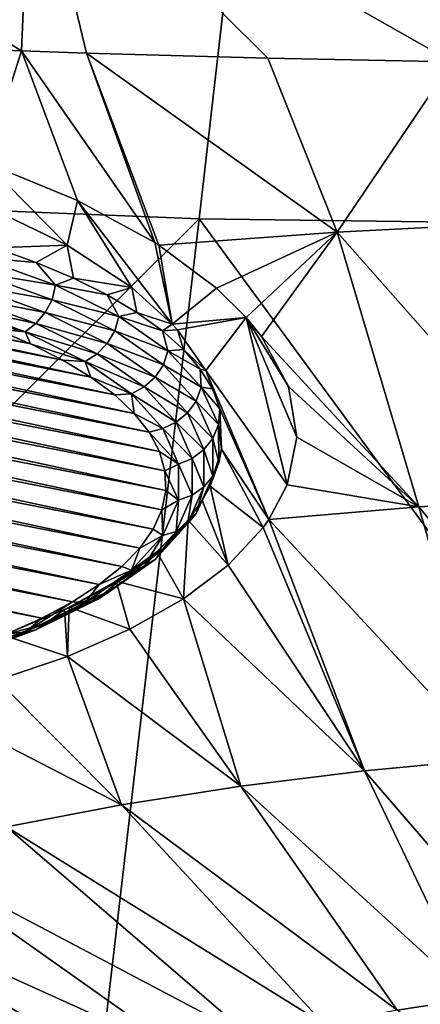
# Model space of a CAD drawing. Header units: metres. Extents: x -90 to 304, y -90 to 74.
# Tile 269 of 570: x 235.42 to 237.55, y -2.27 to 2.95. Entities that reach past the tile are written whole.
import ezdxf

# ---------------------------------------------------------------- set-up
doc = ezdxf.new("R2010")
doc.units = ezdxf.units.M
doc.layers.add('solid_21662050_350', color=7, linetype='CONTINUOUS')

msp = doc.modelspace()

# ---------------------------------------------------------------- linework, layer by layer
at = {"layer": 'solid_21662050_350'}
for points in [[(236.899963, 6.461707, 220.992294), (233.819992, 6.588292, 220.640686), (232.774673, 2.040001, 226.898483)], [(236.899963, 6.461707, 220.992294), (232.774673, 2.040001, 226.898483), (236.376099, 1.895188, 227.30072)], [(236.899963, 6.461707, 220.992294), (236.376099, 1.895188, 227.30072), (240, 1.846817, 227.435074)], [(236.899963, 6.461707, 220.992294), (240, 1.846817, 227.435074), (240, 6.41942, 221.109741)], [(233.24173, 4.119416, 157.115097), (235.485153, 3.996901, 157.219147), (235.433472, 2.786475, 159.832809)], [(234.588211, 2.818108, 159.816254), (233.24173, 4.119416, 157.115097), (235.433472, 2.786475, 159.832809)], [(235.778625, 2.775164, 159.838638), (235.433472, 2.786475, 159.832809), (235.485153, 3.996901, 157.219147)], [(236.74086, 2.748549, 159.852005), (235.778625, 2.775164, 159.838638), (235.485153, 3.996901, 157.219147)], [(237.717682, 2.728787, 159.861526), (236.74086, 2.748549, 159.852005), (235.485153, 3.996901, 157.219147)], [(237.737213, 3.855853, 157.429031), (237.717682, 2.728787, 159.861526), (235.485153, 3.996901, 157.219147)], [(235.243317, 2.191817, 161.127884), (234.588211, 2.818108, 159.816254), (235.433472, 2.786475, 159.832809)], [(235.730347, 1.991795, 161.538376), (235.243317, 2.191817, 161.127884), (235.433472, 2.786475, 159.832809)], [(236.140991, 1.768701, 162.009018), (235.433472, 2.786475, 159.832809), (235.778625, 2.775164, 159.838638)], [(236.140991, 1.768701, 162.009018), (235.730347, 1.991795, 161.538376), (235.433472, 2.786475, 159.832809)], [(237.107193, 1.824657, 161.845032), (235.778625, 2.775164, 159.838638), (236.74086, 2.748549, 159.852005)], [(236.161469, 1.755674, 162.036835), (236.140991, 1.768701, 162.009018), (235.778625, 2.775164, 159.838638)], [(237.107193, 1.824657, 161.845032), (236.161469, 1.755674, 162.036835), (235.778625, 2.775164, 159.838638)], [(237.107193, 1.824657, 161.845032), (236.74086, 2.748549, 159.852005), (237.717682, 2.728787, 159.861526)], [(238.065475, 1.874485, 161.706619), (237.107193, 1.824657, 161.845032), (237.717682, 2.728787, 159.861526)], [(235.675247, 1.755592, 162.061691), (235.243317, 2.191817, 161.127884), (235.730347, 1.991795, 161.538376)], [(235.246048, 1.962201, 161.630371), (235.243317, 2.191817, 161.127884), (235.675247, 1.755592, 162.061691)], [(236.376099, 1.895188, 227.30072), (232.774673, 2.040001, 226.898483), (231.642197, -2.819752, 232.900101)], [(235.675247, 1.755592, 162.061691), (235.730347, 1.991795, 161.538376), (236.019073, 1.529905, 162.544846)], [(236.23262, 1.335979, 162.96788), (235.730347, 1.991795, 161.538376), (236.140991, 1.768701, 162.009018)], [(236.019073, 1.529905, 162.544846), (235.730347, 1.991795, 161.538376), (236.23262, 1.335979, 162.96788)], [(235.246048, 1.962201, 161.630371), (235.675247, 1.755592, 162.061691), (235.293182, 1.740772, 161.598724)], [(236.376099, 1.895188, 227.30072), (231.642197, -2.819752, 232.900101), (235.808182, -2.98675, 233.363953)], [(236.376099, 1.895188, 227.30072), (235.808182, -2.98675, 233.363953), (240, -3.042531, 233.51889)], [(236.376099, 1.895188, 227.30072), (240, -3.042531, 233.51889), (240, 1.846817, 227.435074)], [(238.065475, 1.874485, 161.706619), (238.354752, 0.413097, 164.995087), (237.107193, 1.824657, 161.845032)], [(236.468353, 1.526613, 162.531082), (236.161469, 1.755674, 162.036835), (237.107193, 1.824657, 161.845032)], [(236.625397, 1.370614, 162.87265), (236.468353, 1.526613, 162.531082), (237.107193, 1.824657, 161.845032)], [(236.706589, 1.269893, 163.095123), (236.625397, 1.370614, 162.87265), (237.107193, 1.824657, 161.845032)], [(236.706589, 1.269893, 163.095123), (237.107193, 1.824657, 161.845032), (237.541367, 0.366524, 165.124435)], [(237.107193, 1.824657, 161.845032), (238.354752, 0.413097, 164.995087), (237.541367, 0.366524, 165.124435)], [(231.69046, 1.711587, 160.794159), (231.991409, 1.730056, 160.742859), (236.031433, 0.862622, 163.152237)], [(231.991409, 1.730056, 160.742859), (232.295853, 1.740044, 160.715103), (235.928177, 0.960139, 162.881378)], [(231.991409, 1.730056, 160.742859), (235.928177, 0.960139, 162.881378), (236.031433, 0.862622, 163.152237)], [(232.295853, 1.740044, 160.715103), (232.601654, 1.74148, 160.711121), (235.801483, 1.054445, 162.619431)], [(232.295853, 1.740044, 160.715103), (235.801483, 1.054445, 162.619431), (235.928177, 0.960139, 162.881378)], [(232.601654, 1.74148, 160.711121), (235.652252, 1.144871, 162.368271), (235.801483, 1.054445, 162.619431)], [(232.601654, 1.74148, 160.711121), (232.906799, 1.734355, 160.730911), (235.652252, 1.144871, 162.368271)], [(232.906799, 1.734355, 160.730911), (235.481476, 1.230824, 162.129517), (235.652252, 1.144871, 162.368271)], [(232.906799, 1.734355, 160.730911), (233.209152, 1.718718, 160.774338), (235.481476, 1.230824, 162.129517)], [(235.207428, 1.690524, 161.509079), (235.293182, 1.740772, 161.598724), (235.510803, 1.662936, 161.814926)], [(235.675247, 1.755592, 162.061691), (235.510803, 1.662936, 161.814926), (235.293182, 1.740772, 161.598724)], [(235.675247, 1.755592, 162.061691), (235.709579, 1.579516, 162.046631), (235.510803, 1.662936, 161.814926)], [(235.675247, 1.755592, 162.061691), (236.019073, 1.529905, 162.544846), (235.709579, 1.579516, 162.046631)], [(236.23262, 1.335979, 162.96788), (236.140991, 1.768701, 162.009018), (236.161469, 1.755674, 162.036835)], [(236.23262, 1.335979, 162.96788), (236.161469, 1.755674, 162.036835), (236.468353, 1.526613, 162.531082)], [(231.107162, 1.649758, 160.965897), (231.395035, 1.68476, 160.868668), (236.165009, 0.66059, 163.713409)], [(231.395035, 1.68476, 160.868668), (231.69046, 1.711587, 160.794159), (236.11055, 0.762544, 163.430222)], [(231.395035, 1.68476, 160.868668), (236.11055, 0.762544, 163.430222), (236.165009, 0.66059, 163.713409)], [(231.69046, 1.711587, 160.794159), (236.031433, 0.862622, 163.152237), (236.11055, 0.762544, 163.430222)], [(233.209152, 1.718718, 160.774338), (235.290314, 1.311703, 161.904877), (235.481476, 1.230824, 162.129517)], [(235.193329, 1.612951, 161.510742), (235.207428, 1.690524, 161.509079), (235.61351, 1.542938, 161.919006)], [(235.61351, 1.542938, 161.919006), (235.207428, 1.690524, 161.509079), (235.510803, 1.662936, 161.814926)], [(230.828827, 1.606826, 161.085144), (231.107162, 1.649758, 160.965897), (236.194412, 0.557474, 163.999817)], [(231.107162, 1.649758, 160.965897), (236.165009, 0.66059, 163.713409), (236.194412, 0.557474, 163.999817)], [(235.61351, 1.542938, 161.919006), (235.510803, 1.662936, 161.814926), (235.709579, 1.579516, 162.046631)], [(230.561874, 1.556248, 161.225616), (230.828827, 1.606826, 161.085144), (236.198578, 0.453875, 164.287582)], [(230.828827, 1.606826, 161.085144), (236.194412, 0.557474, 163.999817), (236.198578, 0.453875, 164.287582)], [(235.160843, 1.542596, 161.522614), (235.193329, 1.612951, 161.510742), (235.595871, 1.465993, 161.91893)], [(235.595871, 1.465993, 161.91893), (235.193329, 1.612951, 161.510742), (235.61351, 1.542938, 161.919006)], [(235.61351, 1.542938, 161.919006), (235.709579, 1.579516, 162.046631), (235.88826, 1.491033, 162.292404)], [(236.019073, 1.529905, 162.544846), (235.88826, 1.491033, 162.292404), (235.709579, 1.579516, 162.046631)], [(230.308182, 1.498378, 161.386368), (230.561874, 1.556248, 161.225616), (236.177475, 0.350519, 164.574661)], [(230.561874, 1.556248, 161.225616), (236.198578, 0.453875, 164.287582), (236.177475, 0.350519, 164.574661)], [(235.11853, 1.482281, 161.549377), (235.160843, 1.542596, 161.522614), (235.558548, 1.39741, 161.925888)], [(235.558548, 1.39741, 161.925888), (235.160843, 1.542596, 161.522614), (235.595871, 1.465993, 161.91893)], [(235.595871, 1.465993, 161.91893), (235.61351, 1.542938, 161.919006), (235.950226, 1.376519, 162.381256)], [(235.950226, 1.376519, 162.381256), (235.61351, 1.542938, 161.919006), (235.88826, 1.491033, 162.292404)], [(236.019073, 1.529905, 162.544846), (236.045715, 1.398043, 162.55069), (235.88826, 1.491033, 162.292404)], [(236.019073, 1.529905, 162.544846), (236.23262, 1.335979, 162.96788), (236.045715, 1.398043, 162.55069)], [(236.23262, 1.335979, 162.96788), (236.468353, 1.526613, 162.531082), (236.625397, 1.370614, 162.87265)], [(230.069473, 1.433606, 161.566269), (230.308182, 1.498378, 161.386368), (236.131226, 0.248104, 164.859131)], [(230.308182, 1.498378, 161.386368), (236.177475, 0.350519, 164.574661), (236.131226, 0.248104, 164.859131)], [(235.069244, 1.436126, 161.589218), (235.11853, 1.482281, 161.549377), (235.509888, 1.339404, 161.946228)], [(235.509888, 1.339404, 161.946228), (235.11853, 1.482281, 161.549377), (235.558548, 1.39741, 161.925888)], [(235.558548, 1.39741, 161.925888), (235.595871, 1.465993, 161.91893), (235.92926, 1.300353, 162.379013)], [(235.92926, 1.300353, 162.379013), (235.595871, 1.465993, 161.91893), (235.950226, 1.376519, 162.381256)], [(235.950226, 1.376519, 162.381256), (235.88826, 1.491033, 162.292404), (236.045715, 1.398043, 162.55069)], [(229.847397, 1.362389, 161.764084), (230.069473, 1.433606, 161.566269), (236.060196, 0.147348, 165.138992)], [(230.069473, 1.433606, 161.566269), (236.131226, 0.248104, 164.859131), (236.060196, 0.147348, 165.138992)], [(235.453247, 1.295938, 161.978592), (235.080109, 1.386951, 161.695862), (235.069244, 1.436126, 161.589218)], [(235.453247, 1.295938, 161.978592), (235.069244, 1.436126, 161.589218), (235.509888, 1.339404, 161.946228)], [(229.643387, 1.285181, 161.978546), (229.847397, 1.362389, 161.764084), (235.964798, 0.048898, 165.412445)], [(229.847397, 1.362389, 161.764084), (236.060196, 0.147348, 165.138992), (235.964798, 0.048898, 165.412445)], [(235.453247, 1.295938, 161.978592), (235.290314, 1.311703, 161.904877), (235.080109, 1.386951, 161.695862)], [(235.509888, 1.339404, 161.946228), (235.558548, 1.39741, 161.925888), (235.887909, 1.233767, 162.380417)], [(235.887909, 1.233767, 162.380417), (235.558548, 1.39741, 161.925888), (235.92926, 1.300353, 162.379013)], [(235.92926, 1.300353, 162.379013), (235.950226, 1.376519, 162.381256), (236.210037, 1.194976, 162.885513)], [(235.950226, 1.376519, 162.381256), (236.045715, 1.398043, 162.55069), (236.181, 1.301127, 162.819885)], [(236.210037, 1.194976, 162.885513), (235.950226, 1.376519, 162.381256), (236.181, 1.301127, 162.819885)], [(236.23262, 1.335979, 162.96788), (236.181, 1.301127, 162.819885), (236.045715, 1.398043, 162.55069)], [(236.23262, 1.335979, 162.96788), (236.625397, 1.370614, 162.87265), (236.260406, 1.305134, 163.035751)], [(236.260406, 1.305134, 163.035751), (236.625397, 1.370614, 162.87265), (236.410324, 1.090347, 163.512573)], [(236.410324, 1.090347, 163.512573), (236.625397, 1.370614, 162.87265), (236.842834, 0.482387, 164.882095)], [(236.849548, 1.004877, 163.687225), (236.625397, 1.370614, 162.87265), (236.706589, 1.269893, 163.095123)], [(236.894058, 0.736733, 164.295853), (236.625397, 1.370614, 162.87265), (236.849548, 1.004877, 163.687225)], [(236.842834, 0.482387, 164.882095), (236.625397, 1.370614, 162.87265), (236.894058, 0.736733, 164.295853)], [(235.453247, 1.295938, 161.978592), (235.481476, 1.230824, 162.129517), (235.290314, 1.311703, 161.904877)], [(235.453247, 1.295938, 161.978592), (235.509888, 1.339404, 161.946228), (235.834015, 1.178365, 162.393539)], [(235.834015, 1.178365, 162.393539), (235.509888, 1.339404, 161.946228), (235.887909, 1.233767, 162.380417)], [(236.23262, 1.335979, 162.96788), (236.260406, 1.305134, 163.035751), (236.181, 1.301127, 162.819885)], [(229.458954, 1.202552, 162.208054), (229.643387, 1.285181, 161.978546), (235.845764, -0.046521, 165.67749)], [(229.643387, 1.285181, 161.978546), (235.964798, 0.048898, 165.412445), (235.845764, -0.046521, 165.67749)], [(235.771271, 1.137929, 162.41748), (235.481476, 1.230824, 162.129517), (235.453247, 1.295938, 161.978592)], [(235.771271, 1.137929, 162.41748), (235.453247, 1.295938, 161.978592), (235.834015, 1.178365, 162.393539)], [(235.887909, 1.233767, 162.380417), (235.92926, 1.300353, 162.379013), (236.18605, 1.119732, 162.880707)], [(236.18605, 1.119732, 162.880707), (235.92926, 1.300353, 162.379013), (236.210037, 1.194976, 162.885513)], [(236.260406, 1.305134, 163.035751), (236.293228, 1.200892, 163.098297), (236.181, 1.301127, 162.819885)], [(236.210037, 1.194976, 162.885513), (236.181, 1.301127, 162.819885), (236.293228, 1.200892, 163.098297)], [(236.260406, 1.305134, 163.035751), (236.410324, 1.090347, 163.512573), (236.293228, 1.200892, 163.098297)], [(236.849548, 1.004877, 163.687225), (236.706589, 1.269893, 163.095123), (237.541367, 0.366524, 165.124435)], [(229.458954, 1.202552, 162.208054), (235.7043, -0.138042, 165.931686), (229.2957, 1.115288, 162.450439)], [(229.458954, 1.202552, 162.208054), (235.845764, -0.046521, 165.67749), (235.7043, -0.138042, 165.931686)], [(235.771271, 1.137929, 162.41748), (235.652252, 1.144871, 162.368271), (235.481476, 1.230824, 162.129517)], [(235.834015, 1.178365, 162.393539), (235.887909, 1.233767, 162.380417), (236.141602, 1.055324, 162.876068)], [(236.141602, 1.055324, 162.876068), (235.887909, 1.233767, 162.380417), (236.18605, 1.119732, 162.880707)], [(235.771271, 1.137929, 162.41748), (235.834015, 1.178365, 162.393539), (236.083679, 1.00276, 162.881302)], [(236.083679, 1.00276, 162.881302), (235.834015, 1.178365, 162.393539), (236.141602, 1.055324, 162.876068)], [(236.18605, 1.119732, 162.880707), (236.210037, 1.194976, 162.885513), (236.387177, 1.002354, 163.420547)], [(236.210037, 1.194976, 162.885513), (236.293228, 1.200892, 163.098297), (236.381714, 1.097965, 163.384201)], [(236.387177, 1.002354, 163.420547), (236.210037, 1.194976, 162.885513), (236.381714, 1.097965, 163.384201)], [(236.410324, 1.090347, 163.512573), (236.381714, 1.097965, 163.384201), (236.293228, 1.200892, 163.098297)], [(235.541046, -0.225305, 166.174072), (229.154236, 1.023767, 162.704651), (229.2957, 1.115288, 162.450439)], [(235.7043, -0.138042, 165.931686), (235.541046, -0.225305, 166.174072), (229.2957, 1.115288, 162.450439)], [(235.771271, 1.137929, 162.41748), (235.801483, 1.054445, 162.619431), (235.652252, 1.144871, 162.368271)], [(236.016235, 0.965629, 162.896072), (235.801483, 1.054445, 162.619431), (235.771271, 1.137929, 162.41748)], [(236.016235, 0.965629, 162.896072), (235.771271, 1.137929, 162.41748), (236.083679, 1.00276, 162.881302)], [(236.141602, 1.055324, 162.876068), (236.18605, 1.119732, 162.880707), (236.360489, 0.928164, 163.412811)], [(236.360489, 0.928164, 163.412811), (236.18605, 1.119732, 162.880707), (236.387177, 1.002354, 163.420547)], [(236.387177, 1.002354, 163.420547), (236.381714, 1.097965, 163.384201), (236.445892, 0.99299, 163.675766)], [(236.410324, 1.090347, 163.512573), (236.445892, 0.99299, 163.675766), (236.381714, 1.097965, 163.384201)], [(236.016235, 0.965629, 162.896072), (235.928177, 0.960139, 162.881378), (235.801483, 1.054445, 162.619431)], [(236.083679, 1.00276, 162.881302), (236.141602, 1.055324, 162.876068), (236.313934, 0.866066, 163.401749)], [(236.313934, 0.866066, 163.401749), (236.141602, 1.055324, 162.876068), (236.360489, 0.928164, 163.412811)], [(236.410324, 1.090347, 163.512573), (236.842834, 0.482387, 164.882095), (236.745972, 0.299541, 165.30925)], [(236.410324, 1.090347, 163.512573), (236.745972, 0.299541, 165.30925), (236.485382, 0.886625, 163.971207)], [(236.410324, 1.090347, 163.512573), (236.485382, 0.886625, 163.971207), (236.445892, 0.99299, 163.675766)], [(235.541046, -0.225305, 166.174072), (235.356613, -0.307935, 166.403595), (229.154236, 1.023767, 162.704651)], [(236.016235, 0.965629, 162.896072), (236.083679, 1.00276, 162.881302), (236.253281, 0.816512, 163.398621)], [(236.253281, 0.816512, 163.398621), (236.083679, 1.00276, 162.881302), (236.313934, 0.866066, 163.401749)], [(236.360489, 0.928164, 163.412811), (236.387177, 1.002354, 163.420547), (236.477692, 0.802945, 163.974426)], [(236.387177, 1.002354, 163.420547), (236.445892, 0.99299, 163.675766), (236.485382, 0.886625, 163.971207)], [(236.477692, 0.802945, 163.974426), (236.387177, 1.002354, 163.420547), (236.485382, 0.886625, 163.971207)], [(236.894058, 0.736733, 164.295853), (236.849548, 1.004877, 163.687225), (237.541367, 0.366524, 165.124435)], [(236.016235, 0.965629, 162.896072), (236.031433, 0.862622, 163.152237), (235.928177, 0.960139, 162.881378)], [(236.182632, 0.782887, 163.403656), (236.031433, 0.862622, 163.152237), (236.016235, 0.965629, 162.896072)], [(236.182632, 0.782887, 163.403656), (236.016235, 0.965629, 162.896072), (236.253281, 0.816512, 163.398621)], [(236.313934, 0.866066, 163.401749), (236.360489, 0.928164, 163.412811), (236.4487, 0.729929, 163.963425)], [(236.4487, 0.729929, 163.963425), (236.360489, 0.928164, 163.412811), (236.477692, 0.802945, 163.974426)], [(236.182632, 0.782887, 163.403656), (236.11055, 0.762544, 163.430222), (236.031433, 0.862622, 163.152237)], [(236.253281, 0.816512, 163.398621), (236.313934, 0.866066, 163.401749), (236.401077, 0.670221, 163.945724)], [(236.401077, 0.670221, 163.945724), (236.313934, 0.866066, 163.401749), (236.4487, 0.729929, 163.963425)], [(236.493408, 0.673326, 164.458023), (236.477692, 0.802945, 163.974426), (236.485382, 0.886625, 163.971207)], [(236.493408, 0.673326, 164.458023), (236.485382, 0.886625, 163.971207), (236.745972, 0.299541, 165.30925)], [(236.182632, 0.782887, 163.403656), (236.253281, 0.816512, 163.398621), (236.339035, 0.623782, 163.933945)], [(236.339035, 0.623782, 163.933945), (236.253281, 0.816512, 163.398621), (236.401077, 0.670221, 163.945724)], [(236.4487, 0.729929, 163.963425), (236.477692, 0.802945, 163.974426), (236.479568, 0.601195, 164.534805)], [(236.493408, 0.673326, 164.458023), (236.479568, 0.601195, 164.534805), (236.477692, 0.802945, 163.974426)], [(236.266785, 0.593784, 163.928909), (236.11055, 0.762544, 163.430222), (236.182632, 0.782887, 163.403656)], [(236.266785, 0.593784, 163.928909), (236.165009, 0.66059, 163.713409), (236.11055, 0.762544, 163.430222)], [(236.266785, 0.593784, 163.928909), (236.182632, 0.782887, 163.403656), (236.339035, 0.623782, 163.933945)], [(236.842834, 0.482387, 164.882095), (236.894058, 0.736733, 164.295853), (237.541367, 0.366524, 165.124435)], [(236.401077, 0.670221, 163.945724), (236.4487, 0.729929, 163.963425), (236.4487, 0.529454, 164.520279)], [(236.4487, 0.529454, 164.520279), (236.4487, 0.729929, 163.963425), (236.479568, 0.601195, 164.534805)], [(236.266785, 0.593784, 163.928909), (236.194412, 0.557474, 163.999817), (236.165009, 0.66059, 163.713409)], [(236.339035, 0.623782, 163.933945), (236.401077, 0.670221, 163.945724), (236.401077, 0.472164, 164.49585)], [(236.401077, 0.472164, 164.49585), (236.401077, 0.670221, 163.945724), (236.4487, 0.529454, 164.520279)], [(236.493408, 0.673326, 164.458023), (236.71492, 0.256036, 165.411652), (236.433548, 0.476611, 164.913208)], [(236.493408, 0.673326, 164.458023), (236.433548, 0.476611, 164.913208), (236.479568, 0.601195, 164.534805)], [(236.493408, 0.673326, 164.458023), (236.745972, 0.299541, 165.30925), (236.71492, 0.256036, 165.411652)], [(236.266785, 0.402546, 164.460098), (236.194412, 0.557474, 163.999817), (236.266785, 0.593784, 163.928909)], [(236.266785, 0.593784, 163.928909), (236.339035, 0.623782, 163.933945), (236.339035, 0.428875, 164.475327)], [(236.266785, 0.402546, 164.460098), (236.266785, 0.593784, 163.928909), (236.339035, 0.428875, 164.475327)], [(236.339035, 0.428875, 164.475327), (236.339035, 0.623782, 163.933945), (236.401077, 0.472164, 164.49585)], [(236.433548, 0.476611, 164.913208), (236.392197, 0.400534, 165.090942), (236.479568, 0.601195, 164.534805)], [(236.4487, 0.529454, 164.520279), (236.479568, 0.601195, 164.534805), (236.392197, 0.400534, 165.090942)], [(236.266785, 0.402546, 164.460098), (236.198578, 0.453875, 164.287582), (236.194412, 0.557474, 163.999817)], [(236.360489, 0.331219, 165.070892), (236.4487, 0.529454, 164.520279), (236.392197, 0.400534, 165.090942)], [(236.401077, 0.472164, 164.49585), (236.4487, 0.529454, 164.520279), (236.360489, 0.331219, 165.070892)], [(236.313934, 0.276319, 165.039841), (236.401077, 0.472164, 164.49585), (236.360489, 0.331219, 165.070892)], [(236.339035, 0.428875, 164.475327), (236.401077, 0.472164, 164.49585), (236.313934, 0.276319, 165.039841)], [(236.433548, 0.476611, 164.913208), (236.529373, 0.057083, 165.884064), (236.392197, 0.400534, 165.090942)], [(236.433548, 0.476611, 164.913208), (236.71492, 0.256036, 165.411652), (236.529373, 0.057083, 165.884064)], [(236.842834, 0.482387, 164.882095), (237.541367, 0.366524, 165.124435), (236.745972, 0.299541, 165.30925)], [(236.266785, 0.402546, 164.460098), (236.177475, 0.350519, 164.574661), (236.198578, 0.453875, 164.287582)], [(236.253281, 0.236146, 165.010651), (236.339035, 0.428875, 164.475327), (236.313934, 0.276319, 165.039841)], [(236.266785, 0.402546, 164.460098), (236.339035, 0.428875, 164.475327), (236.253281, 0.236146, 165.010651)], [(236.182632, 0.213443, 164.985352), (236.177475, 0.350519, 164.574661), (236.266785, 0.402546, 164.460098)], [(236.182632, 0.213443, 164.985352), (236.266785, 0.402546, 164.460098), (236.253281, 0.236146, 165.010651)], [(236.317047, 0.295228, 165.338623), (236.392197, 0.400534, 165.090942), (236.529373, 0.057083, 165.884064)], [(236.360489, 0.331219, 165.070892), (236.392197, 0.400534, 165.090942), (236.317047, 0.295228, 165.338623)], [(236.745972, 0.299541, 165.30925), (237.541367, 0.366524, 165.124435), (237.924118, -0.970702, 168.282288)], [(237.541367, 0.366524, 165.124435), (238.354752, 0.413097, 164.995087), (238.608917, -0.92456, 168.154129)], [(237.541367, 0.366524, 165.124435), (238.608917, -0.92456, 168.154129), (237.924118, -0.970702, 168.282288)], [(236.182632, 0.213443, 164.985352), (236.131226, 0.248104, 164.859131), (236.177475, 0.350519, 164.574661)], [(236.18605, 0.139651, 165.602997), (236.360489, 0.331219, 165.070892), (236.317047, 0.295228, 165.338623)], [(236.313934, 0.276319, 165.039841), (236.360489, 0.331219, 165.070892), (236.18605, 0.139651, 165.602997)], [(236.141602, 0.087061, 165.565521), (236.313934, 0.276319, 165.039841), (236.18605, 0.139651, 165.602997)], [(236.253281, 0.236146, 165.010651), (236.313934, 0.276319, 165.039841), (236.141602, 0.087061, 165.565521)], [(236.150375, 0.127407, 165.737762), (236.317047, 0.295228, 165.338623), (236.292404, -0.121473, 166.314728)], [(236.150375, 0.127407, 165.737762), (236.18605, 0.139651, 165.602997), (236.317047, 0.295228, 165.338623)], [(236.317047, 0.295228, 165.338623), (236.529373, 0.057083, 165.884064), (236.292404, -0.121473, 166.314728)], [(236.71492, 0.256036, 165.411652), (236.745972, 0.299541, 165.30925), (237.252106, -1.034902, 168.460617)], [(236.745972, 0.299541, 165.30925), (237.924118, -0.970702, 168.282288), (237.252106, -1.034902, 168.460617)], [(236.016235, 0.0307, 165.492935), (236.060196, 0.147348, 165.138992), (236.182632, 0.213443, 164.985352)], [(236.016235, 0.0307, 165.492935), (236.182632, 0.213443, 164.985352), (236.083679, 0.049898, 165.527969)], [(236.182632, 0.213443, 164.985352), (236.060196, 0.147348, 165.138992), (236.131226, 0.248104, 164.859131)], [(236.083679, 0.049898, 165.527969), (236.253281, 0.236146, 165.010651), (236.141602, 0.087061, 165.565521)], [(236.182632, 0.213443, 164.985352), (236.253281, 0.236146, 165.010651), (236.083679, 0.049898, 165.527969)], [(236.529373, 0.057083, 165.884064), (236.71492, 0.256036, 165.411652), (237.252106, -1.034902, 168.460617)], [(235.936279, -0.028238, 166.113571), (235.92926, -0.04097, 166.104691), (236.18605, 0.139651, 165.602997)], [(236.141602, 0.087061, 165.565521), (236.18605, 0.139651, 165.602997), (235.92926, -0.04097, 166.104691)], [(236.150375, 0.127407, 165.737762), (235.936279, -0.028238, 166.113571), (236.18605, 0.139651, 165.602997)], [(236.150375, 0.127407, 165.737762), (236.292404, -0.121473, 166.314728), (235.936279, -0.028238, 166.113571)], [(236.016235, 0.0307, 165.492935), (235.964798, 0.048898, 165.412445), (236.060196, 0.147348, 165.138992)], [(235.89563, -0.084147, 166.068512), (235.887909, -0.091383, 166.061157), (236.141602, 0.087061, 165.565521)], [(236.083679, 0.049898, 165.527969), (236.141602, 0.087061, 165.565521), (235.887909, -0.091383, 166.061157)], [(235.89563, -0.084147, 166.068512), (236.141602, 0.087061, 165.565521), (235.92926, -0.04097, 166.104691)], [(236.292404, -0.121473, 166.314728), (236.529373, 0.057083, 165.884064), (237.252106, -1.034902, 168.460617)], [(235.771271, -0.1416, 165.971512), (235.845764, -0.046521, 165.67749), (236.016235, 0.0307, 165.492935)], [(235.775085, -0.141207, 165.973984), (235.771271, -0.1416, 165.971512), (236.016235, 0.0307, 165.492935)], [(235.775085, -0.141207, 165.973984), (236.016235, 0.0307, 165.492935), (235.834015, -0.125707, 166.015732)], [(235.8405, -0.122777, 166.020767), (235.834015, -0.125707, 166.015732), (236.083679, 0.049898, 165.527969)], [(236.016235, 0.0307, 165.492935), (236.083679, 0.049898, 165.527969), (235.834015, -0.125707, 166.015732)], [(235.8405, -0.122777, 166.020767), (236.083679, 0.049898, 165.527969), (235.887909, -0.091383, 166.061157)], [(236.016235, 0.0307, 165.492935), (235.845764, -0.046521, 165.67749), (235.964798, 0.048898, 165.412445)], [(235.685944, -0.166932, 166.454147), (235.936279, -0.028238, 166.113571), (236.007858, -0.282663, 166.710266)], [(235.685944, -0.166932, 166.454147), (235.92926, -0.04097, 166.104691), (235.936279, -0.028238, 166.113571)], [(235.685944, -0.166932, 166.454147), (235.89563, -0.084147, 166.068512), (235.92926, -0.04097, 166.104691)], [(235.771271, -0.1416, 165.971512), (235.7043, -0.138042, 165.931686), (235.845764, -0.046521, 165.67749)], [(235.936279, -0.028238, 166.113571), (236.292404, -0.121473, 166.314728), (236.007858, -0.282663, 166.710266)], [(235.558548, -0.255025, 166.515701), (235.8405, -0.122777, 166.020767), (235.887909, -0.091383, 166.061157)], [(235.558548, -0.255025, 166.515701), (235.887909, -0.091383, 166.061157), (235.660873, -0.179065, 166.484253)], [(235.660873, -0.179065, 166.484253), (235.887909, -0.091383, 166.061157), (235.685944, -0.166932, 166.454147)], [(235.685944, -0.166932, 166.454147), (235.887909, -0.091383, 166.061157), (235.89563, -0.084147, 166.068512)], [(235.453247, -0.299608, 166.4104), (235.541046, -0.225305, 166.174072), (235.7043, -0.138042, 165.931686)], [(235.453247, -0.299608, 166.4104), (235.7043, -0.138042, 165.931686), (235.771271, -0.1416, 165.971512)], [(235.453247, -0.299608, 166.4104), (235.771271, -0.1416, 165.971512), (235.509888, -0.286747, 166.463043)], [(235.509888, -0.286747, 166.463043), (235.775085, -0.141207, 165.973984), (235.834015, -0.125707, 166.015732)], [(235.509888, -0.286747, 166.463043), (235.834015, -0.125707, 166.015732), (235.558548, -0.255025, 166.515701)], [(235.509888, -0.286747, 166.463043), (235.771271, -0.1416, 165.971512), (235.775085, -0.141207, 165.973984)], [(235.558548, -0.255025, 166.515701), (235.834015, -0.125707, 166.015732), (235.8405, -0.122777, 166.020767)], [(236.007858, -0.282663, 166.710266), (236.292404, -0.121473, 166.314728), (236.597031, -1.116764, 168.687988)], [(236.292404, -0.121473, 166.314728), (237.252106, -1.034902, 168.460617), (236.597031, -1.116764, 168.687988)], [(235.338669, -0.314176, 166.823578), (235.660873, -0.179065, 166.484253), (235.67688, -0.427263, 167.072388)], [(235.338669, -0.314176, 166.823578), (235.558548, -0.255025, 166.515701), (235.660873, -0.179065, 166.484253)], [(235.660873, -0.179065, 166.484253), (235.685944, -0.166932, 166.454147), (235.67688, -0.427263, 167.072388)], [(235.685944, -0.166932, 166.454147), (236.007858, -0.282663, 166.710266), (235.67688, -0.427263, 167.072388)], [(235.338669, -0.314176, 166.823578), (235.160843, -0.400211, 166.918961), (235.558548, -0.255025, 166.515701)], [(235.509888, -0.286747, 166.463043), (235.558548, -0.255025, 166.515701), (235.160843, -0.400211, 166.918961)], [(235.453247, -0.299608, 166.4104), (235.356613, -0.307935, 166.403595), (235.541046, -0.225305, 166.174072)], [(235.069244, -0.439796, 166.799789), (235.356613, -0.307935, 166.403595), (235.453247, -0.299608, 166.4104)], [(235.069244, -0.439796, 166.799789), (235.453247, -0.299608, 166.4104), (235.11853, -0.429624, 166.859894)], [(235.11853, -0.429624, 166.859894), (235.509888, -0.286747, 166.463043), (235.160843, -0.400211, 166.918961)], [(235.453247, -0.299608, 166.4104), (235.509888, -0.286747, 166.463043), (235.11853, -0.429624, 166.859894)], [(235.67688, -0.427263, 167.072388), (236.007858, -0.282663, 166.710266), (236.597031, -1.116764, 168.687988)], [(235.338669, -0.314176, 166.823578), (235.67688, -0.427263, 167.072388), (235.303848, -0.553808, 167.397385)], [(235.303848, -0.553808, 167.397385), (235.67688, -0.427263, 167.072388), (235.962936, -1.215784, 168.963028)], [(235.67688, -0.427263, 167.072388), (236.597031, -1.116764, 168.687988), (235.962936, -1.215784, 168.963028)], [(234.88974, -0.661214, 167.682617), (235.303848, -0.553808, 167.397385), (235.962936, -1.215784, 168.963028)], [(234.88974, -0.661214, 167.682617), (235.962936, -1.215784, 168.963028), (235.353745, -1.331351, 169.284027)], [(237.252106, -1.034902, 168.460617), (237.924118, -0.970702, 168.282288), (238.248322, -2.190339, 171.303345)], [(236.597031, -1.116764, 168.687988), (237.252106, -1.034902, 168.460617), (237.830734, -2.242523, 171.448288)], [(237.252106, -1.034902, 168.460617), (238.248322, -2.190339, 171.303345), (237.830734, -2.242523, 171.448288)], [(235.962936, -1.215784, 168.963028), (236.597031, -1.116764, 168.687988), (237.426529, -2.305644, 171.623611)], [(236.597031, -1.116764, 168.687988), (237.830734, -2.242523, 171.448288), (237.426529, -2.305644, 171.623611)], [(235.353745, -1.331351, 169.284027), (235.962936, -1.215784, 168.963028), (237.038193, -2.379313, 171.828232)], [(235.962936, -1.215784, 168.963028), (237.426529, -2.305644, 171.623611), (237.038193, -2.379313, 171.828232)], [(234.773178, -1.462752, 169.649017), (235.353745, -1.331351, 169.284027), (236.668106, -2.463076, 172.060898)], [(235.353745, -1.331351, 169.284027), (237.038193, -2.379313, 171.828232), (236.668106, -2.463076, 172.060898)], [(234.224854, -1.609178, 170.055725), (234.773178, -1.462752, 169.649017), (236.318573, -2.556417, 172.32016)], [(234.773178, -1.462752, 169.649017), (236.668106, -2.463076, 172.060898), (236.318573, -2.556417, 172.32016)], [(233.712128, -1.769725, 170.501663), (234.224854, -1.609178, 170.055725), (235.99173, -2.65876, 172.604431)], [(234.224854, -1.609178, 170.055725), (236.318573, -2.556417, 172.32016), (235.99173, -2.65876, 172.604431)], [(233.238174, -1.943404, 170.98407), (233.712128, -1.769725, 170.501663), (235.689606, -2.769473, 172.911942)], [(233.712128, -1.769725, 170.501663), (235.99173, -2.65876, 172.604431), (235.689606, -2.769473, 172.911942)], [(233.238174, -1.943404, 170.98407), (235.689606, -2.769473, 172.911942), (235.414047, -2.887875, 173.240829)], [(237.426529, -2.305644, 171.623611), (237.830734, -2.242523, 171.448288), (238.783691, -3.272043, 174.106628)]]:
    msp.add_3dface(points, dxfattribs=at)

doc.saveas('drawing.dxf')
